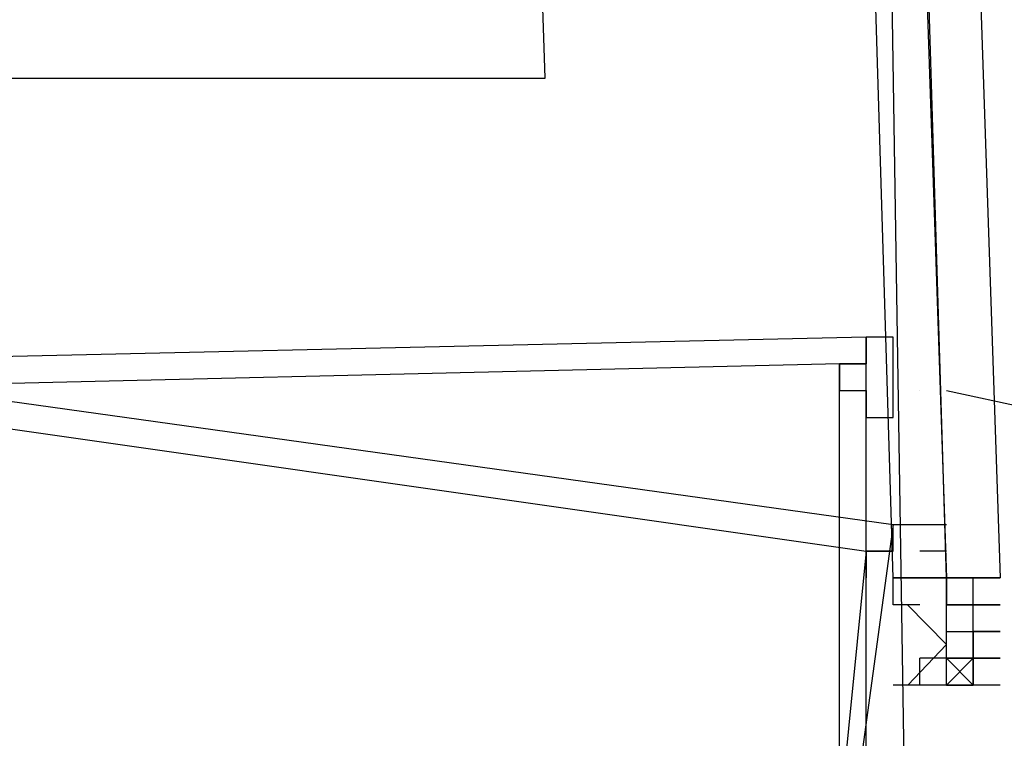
# Model space of a CAD drawing. Header units: feet. Extents: x -79 to 198, y -22 to 181.
# Tile 837 of 982: x 137.898 to 138.389, y 106.765 to 107.122. Entities that reach past the tile are written whole.
import ezdxf

# ---------------------------------------------------------------- set-up
doc = ezdxf.new("R2010")
doc.units = ezdxf.units.FT
doc.layers.add('A-AREA-UNIDAD', color=30, linetype='CONTINUOUS')
doc.layers.add('A-LINEA', color=7, linetype='CONTINUOUS')

msp = doc.modelspace()

# ---------------------------------------------------------------- linework, layer by layer
at = {"layer": 'A-AREA-UNIDAD'}
msp.add_lwpolyline([(119.36, 110.0089), (121.312, 109.5289), (121.92, 112.4089), (122.88, 112.4089), (135.808, 109.3333), (135.872, 108.1778), (135.552, 106.8444), (137.36, 106.4178), (137.408, 107.0933), (138.16, 107.0933), (137.888, 115.6089), (137.088, 126.2044), (136.16, 134.0622)], dxfattribs=at)
at = {"layer": 'A-LINEA'}
for p, q in [((138.3467, 106.9378), (138.3467, 106.9378)), ((138.3467, 106.9378), (138.3467, 106.9378)), ((138.36, 106.9378), (145.92, 105.2844)), ((138.36, 106.9378), (145.92, 105.2844)), ((138.3333, 106.8444), (138.3333, 106.8444)), ((138.3333, 106.8444), (138.3333, 106.8444)), ((138.3467, 106.8444), (138.3467, 106.8444)), ((138.3467, 106.8444), (138.3467, 106.8444)), ((138.3467, 106.8444), (138.3467, 106.8444)), ((138.3467, 106.8444), (138.3467, 106.8444)), ((138.3467, 106.8444), (138.3467, 106.8444)), ((138.3467, 106.8444), (138.3467, 106.8444)), ((138.3467, 106.8444), (138.3467, 106.8444)), ((138.3467, 106.8444), (138.3467, 106.8444)), ((138.36, 106.8444), (138.3467, 106.8444)), ((138.3467, 106.8444), (138.3467, 106.8444)), ((138.36, 106.8444), (138.3467, 106.8444)), ((138.3467, 106.8444), (138.3467, 106.8444)), ((138.3467, 106.8444), (138.3467, 106.8444)), ((138.3467, 106.8444), (138.3467, 106.8444)), ((138.3467, 106.8444), (138.3467, 106.8444)), ((138.3467, 106.8444), (138.3467, 106.8444)), ((138.3467, 106.8444), (138.3467, 106.8444)), ((138.3467, 106.8444), (138.3467, 106.8444)), ((138.3467, 106.8444), (138.3467, 106.8444)), ((138.3467, 106.8444), (138.3467, 106.8444)), ((138.3467, 106.8444), (138.3467, 106.8444)), ((138.3467, 106.8444), (138.3467, 106.8444)), ((138.3467, 106.8444), (138.3467, 106.8444)), ((138.36, 106.8444), (138.3467, 106.8444)), ((138.3467, 106.8444), (138.3467, 106.8444)), ((138.36, 106.8444), (138.3467, 106.8444)), ((138.3467, 106.8444), (138.3467, 106.8444)), ((138.3467, 106.8444), (138.3467, 106.8444)), ((138.3467, 106.8444), (138.3467, 106.8444)), ((138.3467, 106.8444), (138.3467, 106.8444)), ((138.36, 106.8444), (138.36, 106.8444)), ((138.36, 106.8311), (138.36, 106.8444)), ((138.36, 106.8311), (138.36, 106.8444)), ((138.36, 106.8444), (138.36, 106.8444)), ((138.36, 106.8444), (138.3733, 106.8444)), ((138.36, 106.8444), (138.36, 106.8444)), ((138.36, 106.8444), (138.36, 106.8444)), ((138.36, 106.8444), (138.36, 106.8444)), ((138.36, 106.8444), (138.36, 106.8444)), ((138.36, 106.8444), (138.36, 106.8444)), ((138.36, 106.8444), (138.36, 106.8444)), ((138.36, 106.8444), (138.36, 106.8311)), ((138.36, 106.8444), (138.36, 106.8311)), ((138.36, 106.8444), (138.36, 106.8444)), ((138.36, 106.8444), (138.36, 106.8444)), ((138.36, 106.8311), (138.36, 106.8444)), ((138.36, 106.8311), (138.36, 106.8444)), ((138.36, 106.8444), (138.36, 106.8444)), ((138.36, 106.8444), (138.3733, 106.8444)), ((138.36, 106.8444), (138.36, 106.8444)), ((138.36, 106.8444), (138.36, 106.8444)), ((138.36, 106.8444), (138.36, 106.8444)), ((138.36, 106.8444), (138.36, 106.8444)), ((138.36, 106.8444), (138.36, 106.8444)), ((138.36, 106.8444), (138.36, 106.8444)), ((138.36, 106.8444), (138.36, 106.8311)), ((138.36, 106.8444), (138.36, 106.8311)), ((138.36, 106.8444), (138.36, 106.8444)), ((138.3733, 106.8444), (138.3733, 106.8444)), ((138.3733, 106.8311), (138.3733, 106.8444)), ((138.3733, 106.8311), (138.3733, 106.8444)), ((138.3733, 106.8444), (138.3733, 106.8444)), ((138.3733, 106.8444), (138.3733, 106.8444)), ((138.3733, 106.8444), (138.3733, 106.8444)), ((138.3733, 106.8444), (138.3733, 106.8444)), ((138.3733, 106.8444), (138.3867, 106.8444)), ((138.3733, 106.8444), (138.3733, 106.8444)), ((138.3733, 106.8444), (138.3733, 106.8444)), ((138.3733, 106.8444), (138.3733, 106.8444)), ((138.3733, 106.8444), (138.3733, 106.8444)), ((138.3733, 106.8444), (138.3733, 106.8444)), ((138.3733, 106.8444), (138.3867, 106.8444)), ((138.3733, 106.8444), (138.3733, 106.8444)), ((138.3733, 106.8444), (138.3733, 106.8444)), ((138.3867, 106.8444), (138.3733, 106.8444)), ((138.3733, 106.8444), (138.3733, 106.8444)), ((138.3733, 106.8444), (138.3733, 106.8444)), ((138.3733, 106.8444), (138.3733, 106.8444)), ((138.3733, 106.8444), (138.3733, 106.8444)), ((138.3733, 106.8444), (138.3733, 106.8444)), ((138.3733, 106.8444), (138.3733, 106.8444)), ((138.3733, 106.8311), (138.3733, 106.8444)), ((138.3733, 106.8311), (138.3733, 106.8444)), ((138.3733, 106.8444), (138.3733, 106.8444)), ((138.3733, 106.8444), (138.3733, 106.8444)), ((138.3733, 106.8444), (138.3733, 106.8444)), ((138.3733, 106.8444), (138.3733, 106.8444)), ((138.3733, 106.8444), (138.3867, 106.8444)), ((138.3733, 106.8444), (138.3733, 106.8444)), ((138.3733, 106.8444), (138.3733, 106.8444)), ((138.3733, 106.8444), (138.3733, 106.8444)), ((138.3733, 106.8444), (138.3733, 106.8444)), ((138.3733, 106.8444), (138.3733, 106.8444)), ((138.3733, 106.8444), (138.3867, 106.8444)), ((138.3733, 106.8444), (138.3733, 106.8444)), ((138.3733, 106.8444), (138.3733, 106.8444)), ((138.3867, 106.8444), (138.3733, 106.8444)), ((138.3733, 106.8444), (138.3733, 106.8444)), ((138.3733, 106.8444), (138.3733, 106.8444)), ((138.3733, 106.8444), (138.3733, 106.8444)), ((138.3733, 106.8444), (138.3733, 106.8444)), ((138.3733, 106.8444), (138.3733, 106.8444)), ((138.3867, 106.8444), (138.3867, 106.8444)), ((138.3867, 106.8444), (138.3867, 106.8444)), ((138.3867, 106.8444), (138.3867, 106.8444)), ((138.3867, 106.8444), (138.3867, 106.8444)), ((138.3867, 106.8444), (138.3867, 106.8444)), ((138.3867, 106.8444), (138.3867, 106.8444)), ((138.3867, 106.8444), (138.3867, 106.8444)), ((138.3867, 106.8444), (138.3867, 106.8444)), ((138.3867, 106.8444), (138.3867, 106.8444)), ((138.3867, 106.8444), (138.3867, 106.8444)), ((138.3867, 106.8444), (138.3867, 106.8444)), ((138.3867, 106.8444), (138.3867, 106.8444)), ((138.3867, 106.8444), (138.3867, 106.8444)), ((138.3867, 106.8444), (138.3867, 106.8444)), ((138.3867, 106.8444), (138.3867, 106.8444)), ((138.3867, 106.8444), (138.3867, 106.8444)), ((138.36, 106.8311), (138.36, 106.8311)), ((138.36, 106.8311), (138.36, 106.8311)), ((138.36, 106.8311), (138.36, 106.8311)), ((138.36, 106.8311), (138.36, 106.8311)), ((138.36, 106.8311), (138.36, 106.8311)), ((138.36, 106.8311), (138.36, 106.8311)), ((138.3733, 106.8311), (138.36, 106.8311)), ((138.36, 106.8178), (138.36, 106.8311)), ((138.36, 106.8311), (138.36, 106.8311)), ((138.36, 106.8311), (138.36, 106.8311)), ((138.36, 106.8311), (138.36, 106.8311)), ((138.36, 106.8311), (138.36, 106.8311)), ((138.36, 106.8311), (138.36, 106.8311)), ((138.36, 106.8311), (138.36, 106.8311)), ((138.36, 106.8311), (138.3733, 106.8311)), ((138.36, 106.8311), (138.3733, 106.8311)), ((138.3733, 106.8311), (138.36, 106.8311)), ((138.36, 106.8311), (138.36, 106.8311)), ((138.36, 106.8311), (138.36, 106.8311)), ((138.36, 106.8311), (138.36, 106.8311)), ((138.3733, 106.8311), (138.36, 106.8311)), ((138.36, 106.8311), (138.36, 106.8311)), ((138.36, 106.8311), (138.36, 106.8311)), ((138.36, 106.8311), (138.36, 106.8311)), ((138.36, 106.8311), (138.36, 106.8311)), ((138.36, 106.8311), (138.36, 106.8311)), ((138.36, 106.8311), (138.36, 106.8311)), ((138.36, 106.8311), (138.36, 106.8311)), ((138.36, 106.8311), (138.36, 106.8311)), ((138.36, 106.8311), (138.36, 106.8311)), ((138.36, 106.8311), (138.36, 106.8311)), ((138.36, 106.8311), (138.36, 106.8311)), ((138.3733, 106.8311), (138.36, 106.8311)), ((138.36, 106.8178), (138.36, 106.8311)), ((138.36, 106.8311), (138.36, 106.8311)), ((138.36, 106.8311), (138.36, 106.8311)), ((138.36, 106.8311), (138.36, 106.8311)), ((138.36, 106.8311), (138.36, 106.8311)), ((138.36, 106.8311), (138.36, 106.8311)), ((138.36, 106.8311), (138.36, 106.8311)), ((138.36, 106.8311), (138.3733, 106.8311)), ((138.36, 106.8311), (138.3733, 106.8311)), ((138.3733, 106.8311), (138.36, 106.8311)), ((138.36, 106.8311), (138.36, 106.8311)), ((138.36, 106.8311), (138.36, 106.8311)), ((138.36, 106.8311), (138.36, 106.8311)), ((138.3733, 106.8311), (138.36, 106.8311)), ((138.36, 106.8311), (138.36, 106.8311)), ((138.36, 106.8311), (138.36, 106.8311)), ((138.36, 106.8311), (138.36, 106.8311)), ((138.36, 106.8311), (138.36, 106.8311)), ((138.36, 106.8311), (138.36, 106.8311)), ((138.3733, 106.8311), (138.3733, 106.8311)), ((138.3733, 106.8311), (138.3733, 106.8311)), ((138.3733, 106.8311), (138.3733, 106.8311)), ((138.3733, 106.8311), (138.3733, 106.8311)), ((138.3733, 106.8178), (138.3733, 106.8311)), ((138.3733, 106.8311), (138.3733, 106.8311)), ((138.3733, 106.8178), (138.3733, 106.8311)), ((138.3867, 106.8311), (138.3733, 106.8311)), ((138.3733, 106.8311), (138.3733, 106.8311)), ((138.3733, 106.8311), (138.3733, 106.8311)), ((138.3733, 106.8178), (138.3733, 106.8311)), ((138.3733, 106.8178), (138.3733, 106.8311)), ((138.3733, 106.8311), (138.3733, 106.8311)), ((138.3733, 106.8311), (138.3733, 106.8311)), ((138.3733, 106.8178), (138.3733, 106.8311)), ((138.3733, 106.8311), (138.3733, 106.8311)), ((138.3733, 106.8311), (138.3733, 106.8311)), ((138.3733, 106.8178), (138.3733, 106.8311)), ((138.3733, 106.8311), (138.3867, 106.8311)), ((138.3733, 106.8311), (138.3733, 106.8311)), ((138.3733, 106.8311), (138.3733, 106.8311)), ((138.3733, 106.8311), (138.3733, 106.8311)), ((138.3733, 106.8311), (138.3733, 106.8311)), ((138.3733, 106.8178), (138.3733, 106.8311)), ((138.3733, 106.8311), (138.3733, 106.8311)), ((138.3733, 106.8178), (138.3733, 106.8311)), ((138.3867, 106.8311), (138.3733, 106.8311)), ((138.3733, 106.8311), (138.3733, 106.8311)), ((138.3733, 106.8311), (138.3733, 106.8311)), ((138.3733, 106.8178), (138.3733, 106.8311)), ((138.3733, 106.8178), (138.3733, 106.8311)), ((138.3733, 106.8311), (138.3733, 106.8311)), ((138.3733, 106.8311), (138.3733, 106.8311)), ((138.3733, 106.8178), (138.3733, 106.8311)), ((138.3733, 106.8311), (138.3733, 106.8311)), ((138.3733, 106.8311), (138.3733, 106.8311)), ((138.3733, 106.8178), (138.3733, 106.8311)), ((138.3733, 106.8311), (138.3867, 106.8311)), ((138.3867, 106.8311), (138.3867, 106.8311)), ((138.3867, 106.8311), (138.3867, 106.8311)), ((138.3867, 106.8311), (138.3867, 106.8311)), ((138.3867, 106.8311), (138.3867, 106.8311)), ((138.36, 106.8178), (138.3733, 106.8178)), ((138.36, 106.8178), (138.36, 106.8178)), ((138.36, 106.8178), (138.36, 106.8178)), ((138.36, 106.8178), (138.36, 106.8178)), ((138.36, 106.8178), (138.36, 106.8178)), ((138.36, 106.8178), (138.36, 106.8178)), ((138.36, 106.8178), (138.36, 106.8178)), ((138.36, 106.8044), (138.36, 106.8178)), ((138.36, 106.8178), (138.36, 106.8178)), ((138.36, 106.8044), (138.36, 106.8178)), ((138.36, 106.8178), (138.36, 106.8178)), ((138.36, 106.8178), (138.36, 106.8178)), ((138.36, 106.8178), (138.36, 106.8178)), ((138.36, 106.8178), (138.36, 106.8178)), ((138.36, 106.8178), (138.36, 106.8178)), ((138.36, 106.8178), (138.36, 106.8178)), ((138.36, 106.8178), (138.36, 106.8178)), ((138.36, 106.8178), (138.36, 106.8178)), ((138.36, 106.8178), (138.36, 106.8178)), ((138.36, 106.8178), (138.36, 106.8178)), ((138.36, 106.8178), (138.3733, 106.8178)), ((138.36, 106.8178), (138.36, 106.8178)), ((138.36, 106.8178), (138.36, 106.8178)), ((138.36, 106.8178), (138.36, 106.8178)), ((138.36, 106.8178), (138.36, 106.8178)), ((138.36, 106.8178), (138.36, 106.8178)), ((138.36, 106.8178), (138.36, 106.8178)), ((138.36, 106.8044), (138.36, 106.8178)), ((138.36, 106.8178), (138.36, 106.8178)), ((138.36, 106.8044), (138.36, 106.8178)), ((138.36, 106.8178), (138.36, 106.8178)), ((138.36, 106.8178), (138.36, 106.8178)), ((138.36, 106.8178), (138.36, 106.8178)), ((138.36, 106.8178), (138.36, 106.8178)), ((138.36, 106.8178), (138.36, 106.8178)), ((138.36, 106.8178), (138.36, 106.8178)), ((138.36, 106.8178), (138.36, 106.8178)), ((138.36, 106.8178), (138.36, 106.8178)), ((138.36, 106.8178), (138.36, 106.8178)), ((138.36, 106.8178), (138.36, 106.8178)), ((138.3733, 106.8178), (138.3733, 106.8178)), ((138.3733, 106.8178), (138.3733, 106.8178)), ((138.3733, 106.8178), (138.3733, 106.8178)), ((138.3733, 106.8178), (138.3733, 106.8178)), ((138.3733, 106.8178), (138.3733, 106.8178)), ((138.3733, 106.8178), (138.3867, 106.8178)), ((138.3733, 106.8178), (138.3733, 106.8178)), ((138.3733, 106.8178), (138.3733, 106.8178)), ((138.3733, 106.8178), (138.3733, 106.8178)), ((138.3733, 106.8178), (138.3733, 106.8178)), ((138.3733, 106.8178), (138.3733, 106.8178)), ((138.3733, 106.8178), (138.3733, 106.8178)), ((138.3867, 106.8178), (138.3733, 106.8178)), ((138.3733, 106.8178), (138.3733, 106.8178)), ((138.3733, 106.8178), (138.3733, 106.8178)), ((138.3867, 106.8178), (138.3733, 106.8178)), ((138.3733, 106.8178), (138.3733, 106.8044)), ((138.3733, 106.8178), (138.3733, 106.8178)), ((138.3733, 106.8178), (138.3733, 106.8178)), ((138.3733, 106.8178), (138.3733, 106.8178)), ((138.3733, 106.8178), (138.3733, 106.8178)), ((138.3733, 106.8178), (138.3733, 106.8178)), ((138.3733, 106.8178), (138.3733, 106.8178)), ((138.3733, 106.8178), (138.3733, 106.8178)), ((138.3733, 106.8178), (138.3733, 106.8178)), ((138.3733, 106.8178), (138.3733, 106.8178)), ((138.3733, 106.8178), (138.3733, 106.8178)), ((138.3733, 106.8178), (138.3733, 106.8178)), ((138.3733, 106.8178), (138.3733, 106.8178)), ((138.3733, 106.8178), (138.3733, 106.8178)), ((138.3733, 106.8178), (138.3733, 106.8178)), ((138.3733, 106.8178), (138.3733, 106.8178)), ((138.3733, 106.8178), (138.3733, 106.8178)), ((138.3733, 106.8178), (138.3733, 106.8178)), ((138.3733, 106.8178), (138.3733, 106.8178)), ((138.3733, 106.8178), (138.3867, 106.8178)), ((138.3733, 106.8178), (138.3733, 106.8178)), ((138.3733, 106.8178), (138.3733, 106.8178)), ((138.3733, 106.8178), (138.3733, 106.8178)), ((138.3733, 106.8178), (138.3733, 106.8178)), ((138.3733, 106.8178), (138.3733, 106.8178)), ((138.3733, 106.8178), (138.3733, 106.8178)), ((138.3867, 106.8178), (138.3733, 106.8178)), ((138.3733, 106.8178), (138.3733, 106.8178)), ((138.3733, 106.8178), (138.3733, 106.8178)), ((138.3867, 106.8178), (138.3733, 106.8178)), ((138.3733, 106.8178), (138.3733, 106.8044)), ((138.3733, 106.8178), (138.3733, 106.8178)), ((138.3733, 106.8178), (138.3733, 106.8178)), ((138.3733, 106.8178), (138.3733, 106.8178)), ((138.3733, 106.8178), (138.3733, 106.8178)), ((138.3733, 106.8178), (138.3733, 106.8178)), ((138.3733, 106.8178), (138.3733, 106.8178)), ((138.3733, 106.8178), (138.3733, 106.8178)), ((138.3733, 106.8178), (138.3733, 106.8178)), ((138.3733, 106.8178), (138.3733, 106.8178)), ((138.3733, 106.8178), (138.3733, 106.8178)), ((138.3733, 106.8178), (138.3733, 106.8178)), ((138.3733, 106.8178), (138.3733, 106.8178)), ((138.3733, 106.8178), (138.3733, 106.8178)), ((138.3867, 106.8178), (138.3867, 106.8178)), ((138.3867, 106.8178), (138.3867, 106.8178)), ((138.3467, 106.7911), (138.3467, 106.8044)), ((138.3467, 106.8044), (138.3467, 106.8044)), ((138.36, 106.8044), (138.3467, 106.8044)), ((138.3467, 106.7911), (138.3467, 106.8044)), ((138.3467, 106.8044), (138.3467, 106.8044)), ((138.3467, 106.7911), (138.3467, 106.8044)), ((138.3467, 106.8044), (138.3467, 106.8044)), ((138.3467, 106.7911), (138.3467, 106.8044)), ((138.3467, 106.7911), (138.3467, 106.8044)), ((138.3467, 106.8044), (138.3467, 106.8044)), ((138.36, 106.8044), (138.3467, 106.8044)), ((138.3467, 106.7911), (138.3467, 106.8044)), ((138.3467, 106.8044), (138.3467, 106.8044)), ((138.3467, 106.7911), (138.3467, 106.8044)), ((138.3467, 106.8044), (138.3467, 106.8044)), ((138.3467, 106.7911), (138.3467, 106.8044)), ((138.36, 106.7911), (138.36, 106.8044)), ((138.36, 106.7911), (138.36, 106.8044)), ((138.36, 106.8044), (138.36, 106.8044)), ((138.36, 106.8044), (138.36, 106.8044)), ((138.36, 106.8044), (138.36, 106.8044)), ((138.36, 106.8044), (138.36, 106.8044)), ((138.36, 106.8044), (138.36, 106.8044)), ((138.36, 106.8044), (138.36, 106.8044)), ((138.36, 106.8044), (138.36, 106.8044)), ((138.36, 106.8044), (138.36, 106.8044)), ((138.36, 106.8044), (138.36, 106.8044)), ((138.36, 106.8044), (138.36, 106.8044)), ((138.36, 106.8044), (138.36, 106.8044)), ((138.36, 106.8044), (138.36, 106.8044)), ((138.36, 106.8044), (138.36, 106.8044)), ((138.36, 106.8044), (138.36, 106.8044)), ((138.36, 106.8044), (138.36, 106.8044)), ((138.36, 106.8044), (138.36, 106.8044)), ((138.36, 106.8044), (138.36, 106.8044)), ((138.36, 106.8044), (138.36, 106.8044)), ((138.36, 106.8044), (138.36, 106.8044)), ((138.36, 106.8044), (138.3733, 106.7911)), ((138.36, 106.7911), (138.36, 106.8044)), ((138.36, 106.7911), (138.36, 106.8044)), ((138.36, 106.8044), (138.36, 106.8044)), ((138.36, 106.8044), (138.36, 106.8044)), ((138.36, 106.8044), (138.36, 106.8044)), ((138.36, 106.8044), (138.36, 106.8044)), ((138.36, 106.8044), (138.36, 106.8044)), ((138.36, 106.8044), (138.36, 106.8044)), ((138.36, 106.8044), (138.36, 106.8044)), ((138.36, 106.8044), (138.36, 106.8044)), ((138.36, 106.8044), (138.36, 106.8044)), ((138.36, 106.8044), (138.36, 106.8044)), ((138.36, 106.8044), (138.36, 106.8044)), ((138.36, 106.8044), (138.36, 106.8044)), ((138.36, 106.8044), (138.36, 106.8044)), ((138.36, 106.8044), (138.36, 106.8044)), ((138.36, 106.8044), (138.36, 106.8044)), ((138.36, 106.8044), (138.36, 106.8044)), ((138.36, 106.8044), (138.36, 106.8044)), ((138.36, 106.8044), (138.36, 106.8044)), ((138.36, 106.8044), (138.36, 106.8044)), ((138.36, 106.8044), (138.3733, 106.7911)), ((138.3733, 106.7911), (138.3733, 106.8044)), ((138.3733, 106.7911), (138.3733, 106.8044)), ((138.3733, 106.8044), (138.3733, 106.8044)), ((138.3733, 106.8044), (138.3733, 106.8044)), ((138.3733, 106.8044), (138.3733, 106.8044)), ((138.3733, 106.8044), (138.3867, 106.8044)), ((138.3733, 106.8044), (138.3733, 106.8044)), ((138.3733, 106.8044), (138.3733, 106.8044)), ((138.3733, 106.8044), (138.3733, 106.8044)), ((138.3733, 106.8044), (138.3733, 106.8044)), ((138.3733, 106.8044), (138.3733, 106.8044)), ((138.3733, 106.8044), (138.3733, 106.8044)), ((138.3733, 106.8044), (138.3733, 106.8044)), ((138.3733, 106.8044), (138.3733, 106.8044)), ((138.3733, 106.8044), (138.3733, 106.8044)), ((138.3733, 106.8044), (138.3733, 106.8044)), ((138.3733, 106.8044), (138.3733, 106.8044)), ((138.3733, 106.8044), (138.3733, 106.8044)), ((138.3733, 106.8044), (138.3733, 106.8044)), ((138.3733, 106.8044), (138.3733, 106.8044)), ((138.3733, 106.8044), (138.3733, 106.8044)), ((138.3733, 106.8044), (138.3733, 106.8044)), ((138.3733, 106.8044), (138.3733, 106.8044)), ((138.3733, 106.8044), (138.3733, 106.8044)), ((138.3733, 106.8044), (138.3733, 106.8044)), ((138.3733, 106.8044), (138.3733, 106.8044)), ((138.3733, 106.8044), (138.3733, 106.8044)), ((138.3733, 106.8044), (138.3733, 106.8044)), ((138.3733, 106.8044), (138.3733, 106.8044)), ((138.3733, 106.8044), (138.3733, 106.7911)), ((138.3733, 106.7911), (138.3733, 106.8044)), ((138.3733, 106.7911), (138.3733, 106.8044)), ((138.3733, 106.8044), (138.3733, 106.8044)), ((138.3733, 106.8044), (138.3733, 106.8044)), ((138.3733, 106.8044), (138.3733, 106.8044)), ((138.3733, 106.8044), (138.3867, 106.8044)), ((138.3733, 106.8044), (138.3733, 106.8044)), ((138.3733, 106.8044), (138.3733, 106.8044)), ((138.3733, 106.8044), (138.3733, 106.8044)), ((138.3733, 106.8044), (138.3733, 106.8044)), ((138.3733, 106.8044), (138.3733, 106.8044)), ((138.3733, 106.8044), (138.3733, 106.8044)), ((138.3733, 106.8044), (138.3733, 106.8044)), ((138.3733, 106.8044), (138.3733, 106.8044)), ((138.3733, 106.8044), (138.3733, 106.8044)), ((138.3733, 106.8044), (138.3733, 106.8044)), ((138.3733, 106.8044), (138.3733, 106.8044)), ((138.3733, 106.8044), (138.3733, 106.8044)), ((138.3733, 106.8044), (138.3733, 106.8044)), ((138.3733, 106.8044), (138.3733, 106.8044)), ((138.3733, 106.8044), (138.3733, 106.8044)), ((138.3733, 106.8044), (138.3733, 106.8044)), ((138.3733, 106.8044), (138.3733, 106.8044)), ((138.3733, 106.8044), (138.3733, 106.8044)), ((138.3733, 106.8044), (138.3733, 106.8044)), ((138.3733, 106.8044), (138.3733, 106.8044)), ((138.3733, 106.8044), (138.3733, 106.8044)), ((138.3733, 106.8044), (138.3733, 106.8044)), ((138.3733, 106.8044), (138.3733, 106.8044)), ((138.3733, 106.8044), (138.3733, 106.7911)), ((138.3867, 106.8044), (138.3867, 106.8044)), ((138.3867, 106.8044), (138.3867, 106.8044)), ((138.3867, 106.8044), (138.3867, 106.8044)), ((138.3867, 106.8044), (138.3867, 106.8044)), ((138.3867, 106.8044), (138.3867, 106.8044)), ((138.3867, 106.8044), (138.3867, 106.8044)), ((138.3867, 106.8044), (138.3867, 106.8044)), ((138.3867, 106.8044), (138.3867, 106.8044)), ((138.3867, 106.8044), (138.3867, 106.8044)), ((138.3867, 106.8044), (138.3867, 106.8044)), ((138.3867, 106.8044), (138.3867, 106.8044)), ((138.3867, 106.8044), (138.3867, 106.8044)), ((138.3867, 106.8044), (138.3867, 106.8044)), ((138.3867, 106.8044), (138.3867, 106.8044)), ((138.3467, 106.7911), (138.3467, 106.7911)), ((138.3467, 106.7911), (138.3467, 106.7911)), ((138.3467, 106.7911), (138.3467, 106.7911)), ((138.3467, 106.7911), (138.3467, 106.7911)), ((138.3467, 106.7911), (138.3467, 106.7911)), ((138.3467, 106.7911), (138.3467, 106.7911)), ((138.3467, 106.7911), (138.3467, 106.7911)), ((138.3467, 106.7911), (138.3467, 106.7911)), ((138.3467, 106.7911), (138.3467, 106.7911)), ((138.3467, 106.7911), (138.3467, 106.7911)), ((138.36, 106.7911), (138.3733, 106.7911)), ((138.36, 106.7911), (138.36, 106.7911)), ((138.36, 106.7911), (138.36, 106.7911)), ((138.36, 106.7911), (138.36, 106.7911)), ((138.36, 106.7911), (138.36, 106.7911)), ((138.36, 106.7911), (138.36, 106.7911)), ((138.36, 106.7911), (138.36, 106.7911)), ((138.36, 106.7911), (138.36, 106.7911)), ((138.36, 106.7911), (138.36, 106.7911)), ((138.36, 106.7911), (138.36, 106.7911)), ((138.36, 106.7911), (138.36, 106.7911)), ((138.36, 106.7911), (138.36, 106.7911)), ((138.36, 106.7911), (138.36, 106.7911)), ((138.36, 106.7911), (138.3733, 106.7911)), ((138.36, 106.7911), (138.36, 106.7911)), ((138.36, 106.7911), (138.36, 106.7911)), ((138.36, 106.7911), (138.36, 106.7911)), ((138.36, 106.7911), (138.36, 106.7911)), ((138.36, 106.7911), (138.36, 106.7911)), ((138.36, 106.7911), (138.36, 106.7911)), ((138.36, 106.7911), (138.36, 106.7911)), ((138.36, 106.7911), (138.36, 106.7911)), ((138.36, 106.7911), (138.36, 106.7911)), ((138.36, 106.7911), (138.36, 106.7911)), ((138.36, 106.7911), (138.36, 106.7911)), ((138.36, 106.7911), (138.36, 106.7911)), ((138.3733, 106.7911), (138.3733, 106.7911)), ((138.3733, 106.7911), (138.3733, 106.7911)), ((138.3733, 106.7911), (138.3733, 106.7911)), ((138.3733, 106.7911), (138.3733, 106.7911)), ((138.3733, 106.7911), (138.3733, 106.7911)), ((138.3733, 106.7911), (138.3733, 106.7911)), ((138.3867, 106.7911), (138.3867, 106.7911)), ((138.3867, 106.7911), (138.3867, 106.7911)), ((138.3867, 106.7911), (138.3867, 106.7911)), ((138.3867, 106.7911), (138.3867, 106.7911)), ((138.3867, 106.7911), (138.3867, 106.7911)), ((138.3867, 106.7911), (138.3867, 106.7911)), ((138.3867, 106.7911), (138.3867, 106.7911)), ((138.3867, 106.7911), (138.3867, 106.7911))]:
    msp.add_line(p, q, dxfattribs=at)
for points in [[(138.3467, 106.2578), (138.2933, 109.6444), (138.1733, 113.0311), (138.0267, 116.4044), (137.8133, 119.7778), (137.5467, 123.1511), (137.2267, 126.5244), (136.8667, 129.8844), (136.4533, 133.2444), (135.9733, 136.5911), (135.4533, 139.9378), (134.88, 143.2711)], [(138.3467, 106.2578), (138.2933, 109.6444), (138.1733, 113.0311), (138.0267, 116.4044), (137.8133, 119.7778), (137.5467, 123.1511), (137.2267, 126.5244), (136.8667, 129.8844), (136.4533, 133.2444), (135.9733, 136.5911), (135.4533, 139.9378), (134.88, 143.2711)], [(138.2267, 110.7911), (138.36, 106.8444), (138.3467, 106.8444), (138.3333, 106.8444), (138.2133, 110.7911), (138.2267, 110.7911)], [(138.2267, 110.7911), (138.36, 106.8444), (138.3467, 106.8444), (138.3333, 106.8444), (138.2133, 110.7911), (138.2267, 110.7911)], [(138.2533, 110.7911), (138.3867, 106.8444), (138.36, 106.8444), (138.24, 110.7911), (138.2533, 110.7911)], [(138.2533, 110.7911), (138.3867, 106.8444), (138.36, 106.8444), (138.24, 110.7911), (138.2533, 110.7911)], [(137.7333, 106.9511), (137.7467, 106.6578), (138.32, 106.6711), (138.32, 106.9644), (137.7333, 106.9511)], [(137.7333, 106.9511), (137.7467, 106.6578), (138.32, 106.6711), (138.32, 106.9644), (137.7333, 106.9511)], [(138.3333, 106.9378), (138.3333, 106.9511), (138.3333, 106.9511), (138.3333, 106.9644), (138.3333, 106.9644), (138.3333, 106.9644), (138.32, 106.9644), (138.32, 106.9644), (138.32, 106.9511), (138.32, 106.9511), (138.3067, 106.9511), (138.3067, 106.9511), (138.3067, 106.9511), (138.3067, 106.9511), (138.3067, 106.9511), (138.3067, 106.9378), (138.3067, 106.9378), (138.3067, 106.9378), (138.32, 106.9378), (138.32, 106.9378), (138.32, 106.9244), (138.32, 106.9244), (138.3333, 106.9244), (138.3333, 106.9244), (138.3333, 106.9378)], [(138.3333, 106.9378), (138.3333, 106.9511), (138.3333, 106.9511), (138.3333, 106.9644), (138.3333, 106.9644), (138.3333, 106.9644), (138.32, 106.9644), (138.32, 106.9644), (138.32, 106.9511), (138.32, 106.9511), (138.3067, 106.9511), (138.3067, 106.9511), (138.3067, 106.9511), (138.3067, 106.9511), (138.3067, 106.9511), (138.3067, 106.9378), (138.3067, 106.9378), (138.3067, 106.9378), (138.32, 106.9378), (138.32, 106.9378), (138.32, 106.9244), (138.32, 106.9244), (138.3333, 106.9244), (138.3333, 106.9244), (138.3333, 106.9378)], [(137.72, 106.6578), (137.76, 106.9511), (138.3333, 106.8711), (138.2933, 106.5778), (137.72, 106.6578)], [(137.72, 106.6578), (137.76, 106.9511), (138.3333, 106.8711), (138.2933, 106.5778), (137.72, 106.6578)], [(137.7467, 106.9378), (137.7467, 106.6711), (138.3067, 106.6844), (138.3067, 106.9511), (137.7467, 106.9378)], [(137.7467, 106.9378), (137.7467, 106.6711), (138.3067, 106.6844), (138.3067, 106.9511), (137.7467, 106.9378)], [(137.7333, 106.6578), (137.76, 106.9378), (138.32, 106.8578), (138.2933, 106.5911), (137.7333, 106.6578)], [(137.7333, 106.6578), (137.76, 106.9378), (138.32, 106.8578), (138.2933, 106.5911), (137.7333, 106.6578)], [(138.3333, 106.8578), (138.32, 106.8578), (138.32, 106.8444), (138.32, 106.8444), (138.32, 106.8578), (138.32, 106.8578), (138.32, 106.8578), (138.3333, 106.8578), (138.3333, 106.8578), (138.3333, 106.8578), (138.3333, 106.8578), (138.3333, 106.8711), (138.3333, 106.8711), (138.36, 106.8711), (138.36, 106.8711), (138.36, 106.8711)], [(138.3333, 106.8578), (138.32, 106.8578), (138.32, 106.8444), (138.32, 106.8444), (138.32, 106.8578), (138.32, 106.8578), (138.32, 106.8578), (138.3333, 106.8578), (138.3333, 106.8578), (138.3333, 106.8578), (138.3333, 106.8578), (138.3333, 106.8711), (138.3333, 106.8711), (138.36, 106.8711), (138.36, 106.8711), (138.36, 106.8711)], [(138.36, 106.8578), (138.36, 106.8578), (138.3467, 106.8578)], [(138.36, 106.8578), (138.36, 106.8578), (138.3467, 106.8578)], [(138.3333, 106.8444), (138.3467, 106.8444), (138.36, 106.8444), (138.3733, 106.8444), (138.3867, 106.8444)], [(138.3467, 106.8311), (138.3467, 106.8311), (138.3467, 106.8311), (138.3333, 106.8311), (138.3333, 106.8311), (138.3333, 106.8444), (138.3333, 106.8444)], [(138.3333, 106.8444), (138.3467, 106.8444), (138.36, 106.8444), (138.3733, 106.8444), (138.3867, 106.8444)], [(138.3467, 106.8311), (138.3467, 106.8311), (138.3467, 106.8311), (138.3333, 106.8311), (138.3333, 106.8311), (138.3333, 106.8444), (138.3333, 106.8444)], [(138.36, 106.8311), (138.36, 106.8311), (138.36, 106.8444)], [(138.36, 106.8311), (138.36, 106.8311), (138.36, 106.8444)], [(138.3407, 106.7911), (138.36, 106.8112), (138.3406, 106.8311)], [(138.3407, 106.7911), (138.36, 106.8112), (138.3406, 106.8311)], [(138.3733, 106.8044), (138.3733, 106.8044), (138.3733, 106.8178), (138.3733, 106.8178)], [(138.3733, 106.8044), (138.3733, 106.8044), (138.3733, 106.8178), (138.3733, 106.8178)], [(138.3733, 106.8044), (138.36, 106.8044), (138.3733, 106.8044)], [(138.3867, 106.8044), (138.3867, 106.8044), (138.3733, 106.8044), (138.36, 106.7911)], [(138.3733, 106.8044), (138.36, 106.8044), (138.3733, 106.8044)], [(138.3867, 106.8044), (138.3867, 106.8044), (138.3733, 106.8044), (138.36, 106.7911)], [(138.3867, 106.7911), (138.3733, 106.7911), (138.36, 106.7911), (138.3467, 106.7911), (138.3333, 106.7911)], [(138.3867, 106.7911), (138.3733, 106.7911), (138.36, 106.7911), (138.3467, 106.7911), (138.3333, 106.7911)]]:
    msp.add_lwpolyline(points, dxfattribs=at)
for points in [[(138.32, 106.9511), (138.3067, 106.9511), (138.3067, 106.9511), (138.32, 106.9511)], [(138.32, 106.9511), (138.3067, 106.9511), (138.3067, 106.9511), (138.32, 106.9511)], [(138.3333, 106.8578), (138.32, 106.8578), (138.32, 106.8578), (138.3333, 106.8578)], [(138.3333, 106.8578), (138.32, 106.8578), (138.32, 106.8578), (138.3333, 106.8578)]]:
    msp.add_lwpolyline(points, close=True, dxfattribs=at)

doc.saveas('drawing.dxf')
